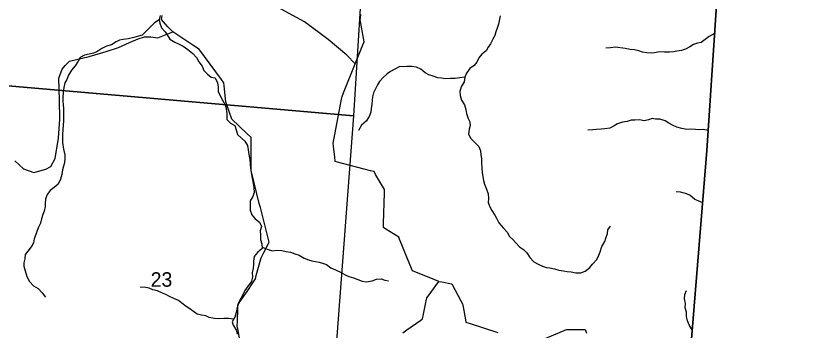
# Model space of a CAD drawing. Extents: x 1715311 to 2083412, y 146837 to 553079.
# Drawn here: x 1975223 to 1987413, y 358196 to 362988 of the extents above; entities that cross this region are included whole.
import ezdxf

# ---------------------------------------------------------------- set-up
doc = ezdxf.new("R2010")
doc.units = 0
for name, color, linetype in [('GM_X_Adjacent_County', 7, 'Continuous'), ('GM_X_County', 7, 'Continuous'), ('GM_X_Minor_River', 7, 'Continuous'), ('GM_X_Section', 7, 'Continuous'), ('GM_X_Section_Text', 7, 'Continuous'), ('GM_X_Township', 7, 'Continuous'), ('GM_X_Township_Road', 7, 'Continuous'), ('GM_X_Township_ROW', 7, 'Continuous')]:
    doc.layers.add(name, color=color, linetype=linetype)

msp = doc.modelspace()

# ---------------------------------------------------------------- linework, layer by layer
at = {"layer": 'GM_X_Adjacent_County'}
msp.add_lwpolyline([(1983804, 337792), (1984007, 340156), (1984423, 345015), (1984436, 345173), (1984507, 346000), (1984847, 350030), (1985384, 356640), (1985738, 360944), (1985956, 364228), (1986124, 366354), (1986156, 366752), (1986186, 367140), (1986209, 367496), (1986415, 370630), (1986880, 376990), (1988220, 376891), (1989295, 376815), (1992658, 376556), (1995226, 376368), (1996643, 376255), (1999924, 376023), (2002882, 375803)], dxfattribs=at)
at = {"layer": 'GM_X_County'}
msp.add_lwpolyline([(1987114, 379254), (1986880, 376990), (1986415, 370630), (1986209, 367496), (1986186, 367140), (1986156, 366752), (1986124, 366354), (1985956, 364228), (1985738, 360944), (1985384, 356640), (1984847, 350030), (1984507, 346000), (1984436, 345173), (1984423, 345015), (1984007, 340156), (1983804, 337792)], dxfattribs=at)
at = {"layer": 'GM_X_Minor_River'}
for points in [[(1977400, 362929), (1977332, 362886), (1977267, 362824), (1977197, 362755), (1977141, 362697), (1977089, 362683), (1977015, 362659), (1976929, 362639), (1976855, 362630), (1976800, 362620), (1976748, 362594), (1976678, 362548), (1976598, 362530), (1976528, 362492), (1976454, 362443), (1976401, 362421), (1976335, 362409), (1976267, 362395), (1976201, 362355), (1976169, 362299), (1976123, 362230), (1976067, 362162), (1976022, 362090), (1975994, 362022), (1975968, 361972), (1975950, 361900), (1975938, 361831), (1975934, 361745), (1975933, 361695), (1975939, 361643), (1975943, 361575), (1975945, 361519), (1975945, 361389), (1975941, 361335), (1975933, 361259), (1975928, 361186), (1975928, 361128), (1975930, 361066), (1975946, 360962), (1975964, 360878), (1975966, 360818), (1975962, 360756), (1975946, 360706), (1975931, 360646), (1975921, 360579), (1975901, 360505), (1975863, 360431), (1975805, 360379), (1975743, 360335), (1975696, 360275), (1975670, 360202), (1975668, 360138), (1975664, 360088), (1975652, 360018), (1975630, 359966), (1975610, 359902), (1975593, 359838), (1975565, 359774), (1975545, 359723), (1975523, 359665), (1975501, 359597), (1975491, 359537), (1975453, 359475), (1975400, 359411), (1975364, 359358), (1975358, 359296), (1975344, 359234), (1975344, 359180), (1975362, 359112), (1975386, 359026), (1975428, 358950), (1975490, 358882), (1975560, 358842), (1975621, 358776), (1975669, 358710)], [(1977414, 362994), (1977400, 362928), (1977410, 362878), (1977436, 362810), (1977492, 362750), (1977522, 362700), (1977564, 362636), (1977640, 362592), (1977694, 362564), (1977764, 362530), (1977836, 362480), (1977912, 362418), (1977970, 362358), (1978003, 362290), (1978057, 362224), (1978079, 362160), (1978139, 362106), (1978193, 362060), (1978253, 362048), (1978289, 361974), (1978301, 361906), (1978301, 361838), (1978329, 361772), (1978365, 361708), (1978405, 361638), (1978425, 361560), (1978429, 361484), (1978430, 361416), (1978486, 361356), (1978552, 361322), (1978574, 361258), (1978594, 361186), (1978652, 361130), (1978706, 361082), (1978748, 361020), (1978758, 360952), (1978768, 360880), (1978780, 360804), (1978786, 360735), (1978790, 360677), (1978801, 360609), (1978813, 360549), (1978821, 360497), (1978831, 360447), (1978841, 360377), (1978847, 360303), (1978829, 360243), (1978787, 360175), (1978784, 360111), (1978788, 360034), (1978812, 359964), (1978862, 359900), (1978926, 359852), (1978960, 359786), (1978938, 359722), (1978944, 359654), (1978944, 359588), (1978966, 359522), (1978967, 359450), (1978897, 359390), (1978847, 359329), (1978837, 359259), (1978835, 359207), (1978833, 359153), (1978819, 359081), (1978822, 359019), (1978806, 358949), (1978758, 358881), (1978706, 358812), (1978674, 358746), (1978644, 358690), (1978611, 358626), (1978583, 358526), (1978575, 358476), (1978555, 358405), (1978513, 358333), (1978527, 358283), (1978573, 358213), (1978588, 358149)], [(1982593, 362991), (1982583, 362941), (1982563, 362866), (1982543, 362802), (1982527, 362748), (1982511, 362690), (1982478, 362634), (1982442, 362566), (1982410, 362514), (1982376, 362461), (1982312, 362409), (1982264, 362351), (1982237, 362287), (1982197, 362233), (1982127, 362190), (1982079, 362120), (1982051, 362060), (1982041, 361986), (1981998, 361910), (1981978, 361840), (1981980, 361778), (1982004, 361710), (1982050, 361639), (1982066, 361567), (1982076, 361505), (1982106, 361431), (1982128, 361377), (1982135, 361323), (1982121, 361269), (1982107, 361195), (1982137, 361131), (1982205, 361065), (1982265, 361005), (1982291, 360939), (1982295, 360883), (1982305, 360815), (1982309, 360753), (1982314, 360673), (1982318, 360606), (1982328, 360540), (1982338, 360488), (1982352, 360432), (1982382, 360352), (1982406, 360282), (1982412, 360214), (1982410, 360152), (1982432, 360086), (1982463, 360028), (1982509, 359960), (1982533, 359910), (1982573, 359840), (1982641, 359762), (1982695, 359700), (1982733, 359634), (1982783, 359590), (1982829, 359538), (1982885, 359478), (1982947, 359438), (1982995, 359384), (1983043, 359314), (1983103, 359248)], [(1985861, 362727), (1985771, 362679), (1985711, 362629), (1985649, 362584), (1985593, 362574), (1985535, 362554), (1985478, 362520), (1985412, 362482), (1985350, 362464), (1985282, 362455), (1985230, 362445), (1985168, 362437), (1985092, 362439), (1985014, 362441), (1984942, 362429), (1984889, 362423), (1984821, 362428), (1984759, 362440), (1984701, 362460), (1984633, 362472), (1984567, 362480), (1984491, 362496), (1984347, 362512), (1984271, 362503), (1984197, 362499)], [(1982051, 362060), (1981977, 362048), (1981908, 362038), (1981836, 362038), (1981758, 362033), (1981696, 362043), (1981642, 362049), (1981570, 362073), (1981506, 362095), (1981448, 362123), (1981382, 362179), (1981320, 362211), (1981244, 362221), (1981172, 362219), (1981114, 362216), (1981062, 362218), (1980989, 362180), (1980923, 362146), (1980869, 362110), (1980805, 362050), (1980755, 361993), (1980725, 361943), (1980686, 361871), (1980662, 361821), (1980648, 361761), (1980642, 361707), (1980640, 361645), (1980630, 361580), (1980622, 361526), (1980598, 361458), (1980551, 361386), (1980481, 361326), (1980437, 361246)], [(1985762, 361246), (1985680, 361260), (1985614, 361258), (1985562, 361260), (1985482, 361268), (1985430, 361264), (1985356, 361276), (1985278, 361296), (1985226, 361324), (1985156, 361358), (1985104, 361391), (1985022, 361419), (1984956, 361419), (1984904, 361427), (1984847, 361409), (1984783, 361393), (1984713, 361407), (1984639, 361406), (1984585, 361402), (1984525, 361382), (1984453, 361374), (1984379, 361350), (1984327, 361316), (1984258, 361280), (1984184, 361271), (1984130, 361267), (1984054, 361263), (1984002, 361257), (1983926, 361253)], [(1985676, 360145), (1985604, 360175), (1985552, 360199), (1985478, 360261), (1985412, 360290), (1985336, 360308), (1985268, 360314)], [(1983103, 359248), (1983171, 359212), (1983233, 359182), (1983295, 359164), (1983347, 359158), (1983419, 359141), (1983483, 359123), (1983557, 359111), (1983613, 359101), (1983673, 359095), (1983745, 359081), (1983820, 359079), (1983886, 359105), (1983954, 359162), (1983996, 359212), (1984060, 359282), (1984095, 359348), (1984115, 359400), (1984139, 359483), (1984183, 359555), (1984201, 359607), (1984223, 359677), (1984231, 359735), (1984272, 359793)], [(1978967, 359470), (1979046, 359440), (1979124, 359416), (1979190, 359428), (1979270, 359420), (1979332, 359405), (1979402, 359393), (1979464, 359371), (1979532, 359349), (1979608, 359305), (1979672, 359277), (1979726, 359263), (1979778, 359255), (1979834, 359243), (1979886, 359227), (1979946, 359208), (1980016, 359158), (1980084, 359126), (1980160, 359090), (1980232, 359052), (1980288, 359026), (1980359, 359006), (1980427, 358978), (1980489, 358952), (1980559, 358944), (1980641, 358957), (1980711, 358983), (1980781, 358987), (1980835, 358969), (1980889, 358957)], [(1978539, 358378), (1978455, 358387), (1978383, 358387), (1978311, 358379), (1978242, 358385), (1978164, 358403), (1978112, 358427), (1978046, 358437), (1977978, 358454), (1977924, 358490), (1977868, 358532), (1977812, 358568), (1977744, 358620), (1977694, 358658), (1977622, 358690), (1977556, 358722), (1977502, 358750), (1977450, 358772), (1977378, 358808), (1977306, 358822), (1977248, 358846), (1977196, 358857), (1977110, 358863)], [(1985517, 358205), (1985472, 358280), (1985443, 358348), (1985425, 358418), (1985425, 358484), (1985405, 358548), (1985411, 358616), (1985397, 358686), (1985399, 358752), (1985425, 358812)]]:
    msp.add_lwpolyline(points, dxfattribs=at)
at = {"layer": 'GM_X_Section'}
for points in [[(1975319, 367267), (1980696, 366871), (1980359, 361470), (1974920, 361942)], [(1974920, 361942), (1980359, 361470), (1979957, 356163), (1974535, 356607)]]:
    msp.add_lwpolyline(points, close=True, dxfattribs=at)
at = {"layer": 'GM_X_Township'}
msp.add_lwpolyline([(1976132, 377779), (1982964, 377254), (1986880, 376990), (1986415, 370630), (1986209, 367496), (1986186, 367140), (1986156, 366752), (1986124, 366354), (1985956, 364228), (1985738, 360944), (1985384, 356640)], dxfattribs=at)
at = {"layer": 'GM_X_Township_Road'}
for points in [[(1978738, 358799), (1978836, 358946), (1978865, 358989), (1978879, 359040), (1978947, 359294), (1978951, 359308), (1978993, 359389), (1979066, 359528), (1979077, 359548), (1979056, 359628), (1978951, 360036), (1978941, 360076), (1978925, 360138), (1978812, 360598), (1978803, 360637), (1978802, 360702), (1978799, 361123), (1978799, 361138), (1978734, 361201), (1978507, 361421), (1978506, 361421), (1978472, 361520), (1978419, 361669), (1978414, 361683), (1978406, 361773), (1978390, 361930), (1978386, 361974), (1978350, 362023), (1978003, 362487), (1978002, 362489), (1977916, 362545), (1977608, 362747), (1977535, 362823), (1977467, 362902), (1977439, 362934), (1977447, 362997)], [(1981656, 358951), (1981597, 358975), (1981257, 359111), (1981255, 359111), (1981217, 359206), (1981059, 359594), (1981047, 359623), (1980985, 359662), (1980853, 359746), (1980815, 359771), (1980816, 359830), (1980829, 360300), (1980831, 360348), (1980802, 360397), (1980696, 360577), (1980671, 360621), (1980619, 360634), (1980113, 360767), (1980082, 360775), (1980074, 360847), (1980056, 361003), (1980050, 361052), (1980060, 361106), (1980178, 361722), (1980186, 361763), (1980209, 361821), (1980385, 362259), (1980501, 362549), (1980520, 362597), (1980511, 362649), (1980463, 362906), (1980460, 362922), (1980471, 363010)], [(1975206, 360786), (1975337, 360662), (1975493, 360609), (1975677, 360656), (1975754, 360700), (1975818, 360822), (1975871, 361129), (1975888, 361418), (1975885, 361710), (1975878, 361877), (1975874, 362041), (1975925, 362179), (1975973, 362233), (1976039, 362301), (1976335, 362374), (1976597, 362446), (1976784, 362509), (1976948, 362585), (1977084, 362639), (1977176, 362674), (1977274, 362672), (1977380, 362658), (1977608, 362747)], [(1981109, 358167), (1981171, 358211), (1981384, 358361), (1981411, 358380), (1981425, 358450), (1981467, 358655), (1981475, 358699), (1981510, 358747), (1981601, 358875), (1981656, 358951)], [(1981656, 358951), (1981704, 358942), (1981851, 358914), (1981854, 358913), (1981899, 358828), (1981993, 358653), (1982016, 358610), (1982026, 358561), (1982063, 358366), (1982070, 358332), (1982132, 358312), (1982557, 358174)], [(1978825, 356986), (1978599, 358229), (1978590, 358274), (1978592, 358333), (1978597, 358544), (1978599, 358590), (1978631, 358639), (1978738, 358799), (1978738, 358799)], [(1983277, 358084), (1983599, 358216), (1983608, 358220), (1983697, 358219), (1983846, 358218), (1983886, 358218), (1983907, 358162)]]:
    msp.add_lwpolyline(points, dxfattribs=at)
at = {"layer": 'GM_X_Township_ROW'}
msp.add_lwpolyline([(1980385, 362259), (1980255, 362394), (1979972, 362633), (1979614, 362901), (1979256, 363095), (1978988, 363244), (1978705, 363378), (1978362, 363557), (1977915, 363721), (1977688, 363767)], dxfattribs=at)

# ---------------------------------------------------------------- texts
at = {"layer": 'GM_X_Section_Text'}
msp.add_text('23', height=221, rotation=0, dxfattribs=at).set_placement((1977272, 358869))

doc.saveas('drawing.dxf')
